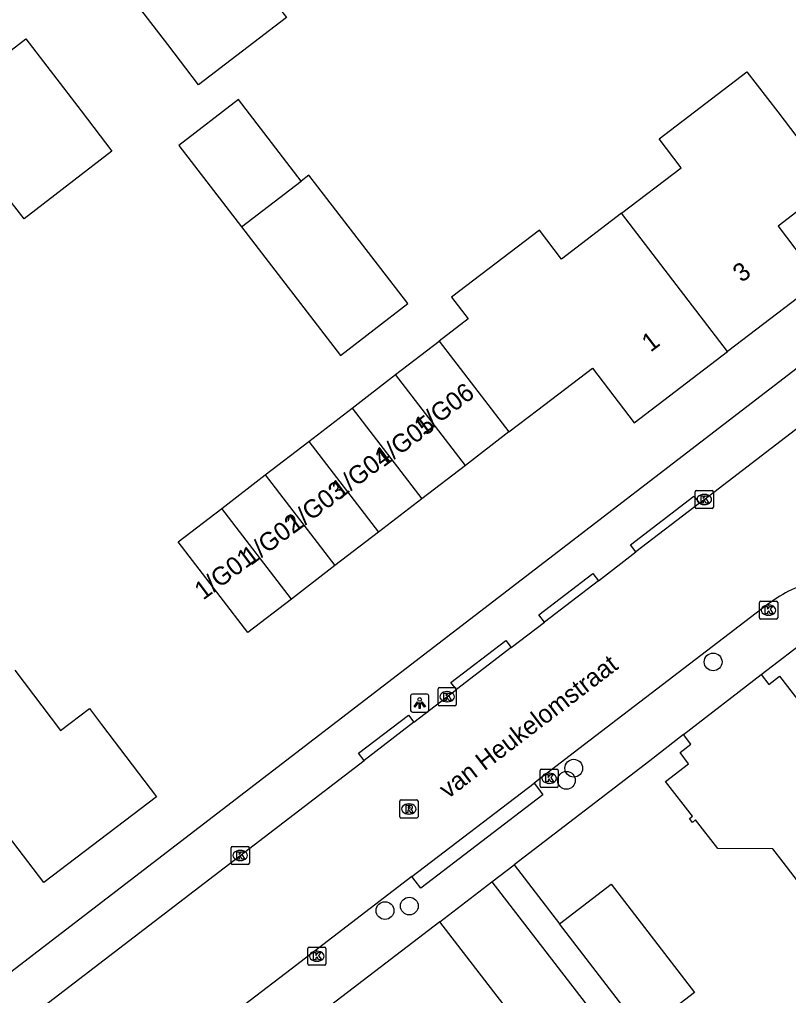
# Model space of a CAD drawing. Extents: x 159353 to 160616, y 385893 to 387321.
# Drawn here: x 160225 to 160267.3, y 386665.3 to 386719 of the extents above; entities that cross this region are included whole.
import ezdxf

# ---------------------------------------------------------------- set-up
doc = ezdxf.new("R2010")
doc.units = 0
for name, color, linetype in [('IMGEO_Boom', 7, 'Continuous'), ('IMGEO_Kolk', 7, 'Continuous'), ('IMGEO_Lichtpunt', 7, 'Continuous'), ('IMGEO_Openbare_ruimte_label', 7, 'Continuous'), ('IMGEO_Pand', 7, 'Continuous'), ('IMGEO_Pand_nummerreeks', 7, 'Continuous'), ('IMGEO_Rijbaan_lokaal_open', 7, 'Continuous'), ('IMGEO_Rioolput', 7, 'Continuous'), ('IMGEO_Voetpad_open', 7, 'Continuous')]:
    doc.layers.add(name, color=color, linetype=linetype)

msp = doc.modelspace()

# ---------------------------------------------------------------- linework, layer by layer
at = {"layer": 'IMGEO_Boom'}
for centre in [(160263.187, 386683.624), (160255.518, 386677.772), (160255.113, 386677.106), (160245.129, 386669.932), (160246.469, 386670.183)]:
    msp.add_circle(centre, 0.489, dxfattribs=at)
at = {"layer": 'IMGEO_Kolk'}
for p, q in [((160262.2, 386692.145), (160262.2, 386692.997)), ((160262.275, 386693.071), (160263.127, 386693.071)), ((160263.201, 386692.997), (160263.201, 386692.145)), ((160262.688, 386692.851), (160262.713, 386692.851)), ((160263.127, 386692.071), (160262.275, 386692.071)), ((160262.711, 386692.291), (160262.686, 386692.291)), ((160265.813, 386686.972), (160266.665, 386686.972)), ((160265.738, 386686.046), (160265.738, 386686.898)), ((160266.226, 386686.752), (160266.251, 386686.752)), ((160266.739, 386686.898), (160266.739, 386686.046)), ((160266.665, 386685.972), (160265.813, 386685.972)), ((160266.249, 386686.192), (160266.224, 386686.192)), ((160248.051, 386681.282), (160248.051, 386682.134)), ((160248.126, 386682.208), (160248.978, 386682.208)), ((160249.052, 386682.134), (160249.052, 386681.282)), ((160248.539, 386681.988), (160248.564, 386681.988)), ((160248.978, 386681.208), (160248.126, 386681.208)), ((160248.562, 386681.428), (160248.537, 386681.428)), ((160253.662, 386676.792), (160253.662, 386677.644)), ((160253.737, 386677.718), (160254.589, 386677.718)), ((160254.15, 386677.498), (160254.175, 386677.498)), ((160254.663, 386677.644), (160254.663, 386676.792)), ((160254.173, 386676.938), (160254.148, 386676.938)), ((160254.589, 386676.718), (160253.737, 386676.718)), ((160236.663, 386672.541), (160236.663, 386673.393)), ((160236.738, 386673.467), (160237.59, 386673.467)), ((160237.151, 386673.247), (160237.176, 386673.247)), ((160237.664, 386673.393), (160237.664, 386672.541)), ((160237.59, 386672.467), (160236.738, 386672.467)), ((160237.174, 386672.687), (160237.149, 386672.687)), ((160240.881, 386666.993), (160240.881, 386667.845)), ((160240.956, 386667.919), (160241.808, 386667.919)), ((160241.369, 386667.699), (160241.394, 386667.699)), ((160241.882, 386667.845), (160241.882, 386666.993)), ((160241.392, 386667.139), (160241.367, 386667.139)), ((160241.808, 386666.919), (160240.956, 386666.919))]:
    msp.add_line(p, q, dxfattribs=at)
for points in [[(160262.2, 386692.145), (160262.2, 386692.997)], [(160262.275, 386693.071), (160263.127, 386693.071)], [(160263.201, 386692.997), (160263.201, 386692.145)], [(160262.521, 386692.771), (160262.644, 386692.771), (160262.644, 386692.62), (160262.774, 386692.771), (160262.938, 386692.771), (160262.792, 386692.62), (160262.945, 386692.371), (160262.793, 386692.371), (160262.708, 386692.535), (160262.644, 386692.468), (160262.644, 386692.371), (160262.521, 386692.371), (160262.521, 386692.771)], [(160263.127, 386692.071), (160262.275, 386692.071)], [(160265.813, 386686.972), (160266.665, 386686.972)], [(160265.738, 386686.046), (160265.738, 386686.898)], [(160266.059, 386686.672), (160266.182, 386686.672), (160266.182, 386686.521), (160266.312, 386686.672), (160266.476, 386686.672), (160266.33, 386686.521), (160266.483, 386686.272), (160266.331, 386686.272), (160266.246, 386686.436), (160266.182, 386686.369), (160266.182, 386686.272), (160266.059, 386686.272), (160266.059, 386686.672)], [(160266.739, 386686.898), (160266.739, 386686.046)], [(160266.665, 386685.972), (160265.813, 386685.972)], [(160248.051, 386681.282), (160248.051, 386682.134)], [(160248.126, 386682.208), (160248.978, 386682.208)], [(160249.052, 386682.134), (160249.052, 386681.282)], [(160248.372, 386681.908), (160248.495, 386681.908), (160248.495, 386681.757), (160248.625, 386681.908), (160248.789, 386681.908), (160248.643, 386681.757), (160248.796, 386681.508), (160248.644, 386681.508), (160248.559, 386681.672), (160248.495, 386681.605), (160248.495, 386681.508), (160248.372, 386681.508), (160248.372, 386681.908)], [(160248.978, 386681.208), (160248.126, 386681.208)], [(160253.662, 386676.792), (160253.662, 386677.644)], [(160253.737, 386677.718), (160254.589, 386677.718)], [(160253.983, 386677.418), (160254.106, 386677.418), (160254.106, 386677.267), (160254.236, 386677.418), (160254.4, 386677.418), (160254.254, 386677.267), (160254.407, 386677.018), (160254.255, 386677.018), (160254.17, 386677.182), (160254.106, 386677.115), (160254.106, 386677.018), (160253.983, 386677.018), (160253.983, 386677.418)], [(160254.663, 386677.644), (160254.663, 386676.792)], [(160254.589, 386676.718), (160253.737, 386676.718)], [(160236.663, 386672.541), (160236.663, 386673.393)], [(160236.738, 386673.467), (160237.59, 386673.467)], [(160236.984, 386673.167), (160237.107, 386673.167), (160237.107, 386673.016), (160237.237, 386673.167), (160237.401, 386673.167), (160237.255, 386673.016), (160237.408, 386672.767), (160237.256, 386672.767), (160237.171, 386672.931), (160237.107, 386672.864), (160237.107, 386672.767), (160236.984, 386672.767), (160236.984, 386673.167)], [(160237.664, 386673.393), (160237.664, 386672.541)], [(160237.59, 386672.467), (160236.738, 386672.467)], [(160240.881, 386666.993), (160240.881, 386667.845)], [(160240.956, 386667.919), (160241.808, 386667.919)], [(160241.202, 386667.619), (160241.325, 386667.619), (160241.325, 386667.468), (160241.455, 386667.619), (160241.619, 386667.619), (160241.473, 386667.468), (160241.626, 386667.219), (160241.474, 386667.219), (160241.389, 386667.383), (160241.325, 386667.316), (160241.325, 386667.219), (160241.202, 386667.219), (160241.202, 386667.619)], [(160241.882, 386667.845), (160241.882, 386666.993)], [(160241.808, 386666.919), (160240.956, 386666.919)]]:
    msp.add_lwpolyline(points, dxfattribs=at)
for centre, start, end in [((160262.277, 386692.995), 91.552, 178.448), ((160262.277, 386692.995), 91.552, 178.448), ((160263.125, 386692.995), 1.552, 88.448), ((160263.125, 386692.995), 1.552, 88.448), ((160262.277, 386692.147), 181.552, 268.448), ((160262.277, 386692.147), 181.552, 268.448), ((160263.125, 386692.147), 271.552, 358.448), ((160263.125, 386692.147), 271.552, 358.448), ((160265.815, 386686.896), 91.552, 178.448), ((160265.815, 386686.896), 91.552, 178.448), ((160266.663, 386686.896), 1.552, 88.448), ((160266.663, 386686.896), 1.552, 88.448), ((160265.815, 386686.048), 181.552, 268.448), ((160265.815, 386686.048), 181.552, 268.448), ((160266.663, 386686.048), 271.552, 358.448), ((160266.663, 386686.048), 271.552, 358.448), ((160248.128, 386682.132), 91.552, 178.448), ((160248.128, 386682.132), 91.552, 178.448), ((160248.976, 386682.132), 1.552, 88.448), ((160248.976, 386682.132), 1.552, 88.448), ((160248.128, 386681.284), 181.552, 268.448), ((160248.128, 386681.284), 181.552, 268.448), ((160248.976, 386681.284), 271.552, 358.448), ((160248.976, 386681.284), 271.552, 358.448), ((160253.739, 386677.642), 91.552, 178.448), ((160253.739, 386677.642), 91.552, 178.448), ((160254.587, 386677.642), 1.552, 88.448), ((160254.587, 386677.642), 1.552, 88.448), ((160253.739, 386676.794), 181.552, 268.448), ((160253.739, 386676.794), 181.552, 268.448), ((160254.587, 386676.794), 271.552, 358.448), ((160254.587, 386676.794), 271.552, 358.448), ((160236.74, 386673.391), 91.552, 178.448), ((160236.74, 386673.391), 91.552, 178.448), ((160237.588, 386673.391), 1.552, 88.448), ((160237.588, 386673.391), 1.552, 88.448), ((160236.74, 386672.543), 181.552, 268.448), ((160236.74, 386672.543), 181.552, 268.448), ((160237.588, 386672.543), 271.552, 358.448), ((160237.588, 386672.543), 271.552, 358.448), ((160240.958, 386667.843), 91.552, 178.448), ((160240.958, 386667.843), 91.552, 178.448), ((160241.806, 386667.843), 1.552, 88.448), ((160241.806, 386667.843), 1.552, 88.448), ((160240.958, 386666.995), 181.552, 268.448), ((160240.958, 386666.995), 181.552, 268.448), ((160241.806, 386666.995), 271.552, 358.448), ((160241.806, 386666.995), 271.552, 358.448)]:
    msp.add_arc(centre, 0.0765, start, end, dxfattribs=at)
for centre, major_axis, ratio, start_param, end_param in [((160262.687, 386692.571), (-0.387, 0.002), 0.722429, 4.712389, 7.853982), ((160262.712, 386692.571), (-0.39, 0.002), 0.717154, 1.570796, 4.712389), ((160266.225, 386686.472), (-0.387, 0.002), 0.722429, 4.712389, 7.853982), ((160266.25, 386686.472), (-0.39, 0.002), 0.717154, 1.570796, 4.712389), ((160248.538, 386681.708), (-0.387, 0.002), 0.722429, 4.712389, 7.853982), ((160248.563, 386681.708), (-0.39, 0.002), 0.717154, 1.570796, 4.712389), ((160254.149, 386677.218), (-0.387, 0.002), 0.722429, 4.712389, 7.853982), ((160254.174, 386677.218), (-0.39, 0.002), 0.717154, 1.570796, 4.712389), ((160237.15, 386672.967), (-0.387, 0.002), 0.722429, 4.712389, 7.853982), ((160237.175, 386672.967), (-0.39, 0.002), 0.717154, 1.570796, 4.712389), ((160241.368, 386667.419), (-0.387, 0.002), 0.722429, 4.712389, 7.853982), ((160241.393, 386667.419), (-0.39, 0.002), 0.717154, 1.570796, 4.712389)]:
    msp.add_ellipse(centre, major_axis=major_axis, ratio=ratio, start_param=start_param, end_param=end_param, dxfattribs=at)
at = {"layer": 'IMGEO_Lichtpunt'}
for p, q in [((160246.54, 386681.762), (160246.54, 386680.955)), ((160246.54, 386681.762), (160246.54, 386680.955)), ((160247.442, 386681.857), (160246.634, 386681.857)), ((160247.442, 386681.857), (160246.634, 386681.857)), ((160247.536, 386680.955), (160247.536, 386681.762)), ((160247.536, 386680.955), (160247.536, 386681.762)), ((160246.634, 386680.861), (160247.442, 386680.861)), ((160246.634, 386680.861), (160247.442, 386680.861))]:
    msp.add_line(p, q, dxfattribs=at)
for points in [[(160246.914, 386681.426), (160246.953, 386681.398), (160246.765, 386681.136), (160246.727, 386681.163), (160246.914, 386681.426)], [(160247.016, 386681.378), (160247.063, 386681.378), (160247.063, 386681.056), (160247.016, 386681.056), (160247.016, 386681.378)], [(160247.126, 386681.398), (160247.164, 386681.425), (160247.351, 386681.163), (160247.312, 386681.135), (160247.126, 386681.398)]]:
    msp.add_lwpolyline(points, dxfattribs=at)
msp.add_circle((160247.039, 386681.56), 0.0994, dxfattribs=at)
for centre, start, end in [((160246.634, 386681.762), 90, 180), ((160246.634, 386681.762), 90, 180), ((160247.442, 386681.762), 0, 90), ((160247.442, 386681.762), 0, 90), ((160246.634, 386680.955), 180, 270), ((160246.634, 386680.955), 180, 270), ((160247.442, 386680.955), 270, 0), ((160247.442, 386680.955), 270, 360)]:
    msp.add_arc(centre, 0.0946, start, end, dxfattribs=at)
at = {"layer": 'IMGEO_Pand'}
for points in [[(160241.795, 386723.21), (160238.499, 386720.688), (160239.712, 386719.101), (160234.874, 386715.398), (160233.174, 386717.616), (160230.133, 386721.585), (160233.157, 386723.895), (160230.828, 386726.897), (160235.954, 386730.824)], [(160214.907, 386714.695), (160220.035, 386718.626), (160222.352, 386715.616), (160225.363, 386717.933), (160228.404, 386713.964), (160229.101, 386713.054), (160230.105, 386711.745), (160225.264, 386708.023), (160224.043, 386709.61), (160220.746, 386707.074)], [(160258.138, 386708.329), (160261.423, 386710.837), (160260.212, 386712.424), (160265.05, 386716.118), (160266.74, 386713.906), (160269.774, 386709.932), (160266.765, 386707.612), (160269.058, 386704.596), (160263.972, 386700.71)], [(160240.521, 386710.106), (160237.074, 386714.587), (160233.783, 386712.054), (160237.229, 386707.574)], [(160237.229, 386707.574), (160242.676, 386700.495), (160246.39, 386703.352), (160240.944, 386710.431), (160240.521, 386710.106)], [(160237.229, 386707.574), (160240.521, 386710.106)], [(160258.138, 386708.329), (160254.84, 386705.81), (160253.629, 386707.396), (160248.79, 386703.702), (160249.704, 386702.51), (160248.11, 386701.284)], [(160263.972, 386700.71), (160258.138, 386708.329)], [(160245.716, 386699.443), (160248.11, 386701.284)], [(160248.11, 386701.284), (160248.902, 386700.254), (160251.951, 386696.29)], [(160251.951, 386696.29), (160253.536, 386697.509), (160256.554, 386699.799), (160258.85, 386696.796), (160263.972, 386700.71)], [(160243.323, 386697.601), (160245.716, 386699.443)], [(160249.558, 386694.449), (160245.716, 386699.443)], [(160240.929, 386695.76), (160243.323, 386697.601)], [(160243.323, 386697.601), (160247.164, 386692.608)], [(160251.951, 386696.29), (160249.558, 386694.449)], [(160238.535, 386693.919), (160240.929, 386695.76)], [(160240.929, 386695.76), (160244.77, 386690.766)], [(160249.558, 386694.449), (160247.164, 386692.608)], [(160236.142, 386692.077), (160238.535, 386693.919)], [(160238.535, 386693.919), (160242.377, 386688.925)], [(160247.164, 386692.608), (160244.77, 386690.766)], [(160239.983, 386687.084), (160237.589, 386685.242), (160234.54, 386689.206), (160233.748, 386690.236), (160236.142, 386692.077)], [(160239.983, 386687.084), (160236.142, 386692.077)], [(160244.77, 386690.766), (160242.377, 386688.925)], [(160242.377, 386688.925), (160239.983, 386687.084)], [(160224.754, 386683.165), (160227.278, 386679.846), (160228.869, 386681.056), (160229.535, 386680.181), (160232.561, 386676.2), (160226.358, 386671.483), (160224.064, 386674.492), (160221.037, 386672.187), (160217.135, 386677.281)], [(160261.562, 386679.628), (160265.832, 386682.925)], [(160265.832, 386682.925), (160266.245, 386682.375), (160266.848, 386682.844), (160268.788, 386680.318), (160271.306, 386682.262), (160271.567, 386681.95), (160270.992, 386681.508), (160275.465, 386675.695)], [(160268.677, 386670.471), (160267.041, 386672.597), (160266.474, 386673.334), (160263.444, 386673.354), (160262.219, 386674.922), (160262.045, 386674.786), (160261.878, 386674.998), (160262.051, 386675.133), (160260.568, 386677.033), (160261.823, 386678.012), (160261.367, 386678.631), (160261.968, 386679.103), (160261.562, 386679.628)], [(160248.144, 386669.321), (160251.015, 386671.52)], [(160251.015, 386671.52), (160258.133, 386662.282)], [(160254.729, 386669.203), (160257.58, 386671.394), (160262.17, 386665.424), (160259.319, 386663.233)], [(160258.133, 386662.282), (160255.268, 386660.074), (160248.144, 386669.321)], [(160259.319, 386663.233), (160254.729, 386669.203)]]:
    msp.add_lwpolyline(points, dxfattribs=at)
at = {"layer": 'IMGEO_Rijbaan_lokaal_open'}
for points in [[(160262.429, 386692.36), (160271.911, 386699.641)], [(160262.429, 386692.36), (160258.939, 386689.681)], [(160256.875, 386688.096), (160258.939, 386689.681)], [(160256.875, 386688.096), (160253.899, 386685.813)], [(160266.709, 386687.147), (160266.171, 386686.791), (160255.8, 386678.837), (160253.333, 386676.948)], [(160252.075, 386684.413), (160253.899, 386685.813)], [(160252.075, 386684.413), (160249.061, 386682.099)], [(160246.721, 386680.302), (160249.061, 386682.099)], [(160246.721, 386680.302), (160243.984, 386678.201)], [(160225.281, 386663.845), (160243.984, 386678.201)], [(160246.615, 386671.804), (160253.333, 386676.948)], [(160246.615, 386671.804), (160239.961, 386666.709), (160228.992, 386658.319)]]:
    msp.add_lwpolyline(points, dxfattribs=at)
msp.add_arc((160269.858, 386682.466), 5.641, 109.0968, 123.9278, dxfattribs=at)
at = {"layer": 'IMGEO_Rioolput'}
for p, q in [((160245.946, 386675.101), (160245.946, 386675.953)), ((160246.021, 386676.027), (160246.873, 386676.027)), ((160246.434, 386675.807), (160246.459, 386675.807)), ((160246.947, 386675.953), (160246.947, 386675.101)), ((160246.457, 386675.247), (160246.432, 386675.247)), ((160246.873, 386675.027), (160246.021, 386675.027))]:
    msp.add_line(p, q, dxfattribs=at)
for points in [[(160245.946, 386675.101), (160245.946, 386675.953)], [(160246.021, 386676.027), (160246.873, 386676.027)], [(160246.535, 386675.725), (160246.283, 386675.727), (160246.283, 386675.327)], [(160246.947, 386675.953), (160246.947, 386675.101)], [(160246.283, 386675.327), (160246.407, 386675.327), (160246.407, 386675.489), (160246.418, 386675.489)], [(160246.461, 386675.646), (160246.407, 386675.646), (160246.407, 386675.565)], [(160246.407, 386675.565), (160246.459, 386675.565)], [(160246.465, 386675.46), (160246.536, 386675.327), (160246.676, 386675.327), (160246.611, 386675.453)], [(160246.873, 386675.027), (160246.021, 386675.027)]]:
    msp.add_lwpolyline(points, dxfattribs=at)
for centre, radius, start, end in [((160246.023, 386675.951), 0.0765, 91.552, 178.448), ((160246.023, 386675.951), 0.0765, 91.552, 178.448), ((160246.534, 386675.615), 0.109, 350.3612, 89.416), ((160246.871, 386675.951), 0.0765, 1.552, 88.448), ((160246.871, 386675.951), 0.0765, 1.552, 88.448), ((160246.417, 386675.436), 0.0533, 26.0293, 88.6989), ((160246.443, 386675.754), 0.19, 274.7715, 282.9687), ((160246.467, 386675.55), 0.0964, 77.0061, 93.1865), ((160246.481, 386675.607), 0.0378, 276.6634, 79.6772), ((160246.532, 386675.615), 0.112, 277.5842, 350.9817), ((160246.516, 386675.4), 0.108, 29.5134, 73.7905), ((160246.023, 386675.103), 0.0765, 181.552, 268.448), ((160246.023, 386675.103), 0.0765, 181.552, 268.448), ((160246.871, 386675.103), 0.0765, 271.552, 358.448), ((160246.871, 386675.103), 0.0765, 271.552, 358.448)]:
    msp.add_arc(centre, radius, start, end, dxfattribs=at)
for centre, major_axis, ratio, start_param, end_param in [((160246.433, 386675.527), (-0.387, 0.002), 0.722429, 4.712389, 7.853982), ((160246.458, 386675.527), (-0.39, 0.002), 0.717154, 1.570796, 4.712389)]:
    msp.add_ellipse(centre, major_axis=major_axis, ratio=ratio, start_param=start_param, end_param=end_param, dxfattribs=at)
at = {"layer": 'IMGEO_Voetpad_open'}
for points in [[(160223.498, 386665.764), (160294.154, 386720.078)], [(160258.939, 386689.681), (160258.635, 386690.077), (160262.125, 386692.756), (160262.429, 386692.36)], [(160253.899, 386685.813), (160253.595, 386686.209), (160256.57, 386688.493), (160256.875, 386688.096)], [(160249.061, 386682.099), (160248.757, 386682.495), (160251.771, 386684.809), (160252.075, 386684.413)], [(160265.832, 386682.925), (160268.57, 386685.028)], [(160243.984, 386678.201), (160243.68, 386678.597), (160246.417, 386680.698), (160246.721, 386680.302)], [(160261.562, 386679.628), (160259.703, 386678.177), (160252.236, 386672.456)], [(160253.333, 386676.948), (160253.514, 386676.712), (160253.817, 386676.315), (160247.097, 386671.173), (160246.794, 386671.57), (160246.615, 386671.804)], [(160251.015, 386671.52), (160252.236, 386672.456)], [(160252.236, 386672.456), (160254.729, 386669.203)], [(160248.144, 386669.321), (160231.648, 386656.682)]]:
    msp.add_lwpolyline(points, dxfattribs=at)

# ---------------------------------------------------------------- texts
at = {"layer": 'IMGEO_Openbare_ruimte_label'}
msp.add_text('van Heukelomstraat', height=1, rotation=37.4428, dxfattribs=at).set_placement((160248.591, 386676.06))
at = {"layer": 'IMGEO_Pand_nummerreeks'}
for s, rotation, p in [('3', 37.3837, (160264.757, 386704.481)), ('1', 37.3855, (160259.744, 386700.65)), ('1/G06', 36.8272, (160247.212, 386696.078)), ('1/G05', 36.8272, (160245.036, 386694.314)), ('1/G04', 36.8272, (160242.655, 386692.579)), ('1/G03', 36.8272, (160240.155, 386690.697)), ('1/G02', 36.8272, (160237.739, 386688.899)), ('1/G01', 36.8272, (160235.121, 386686.997))]:
    msp.add_text(s, height=1, rotation=rotation, dxfattribs=at).set_placement(p)

doc.saveas('drawing.dxf')
